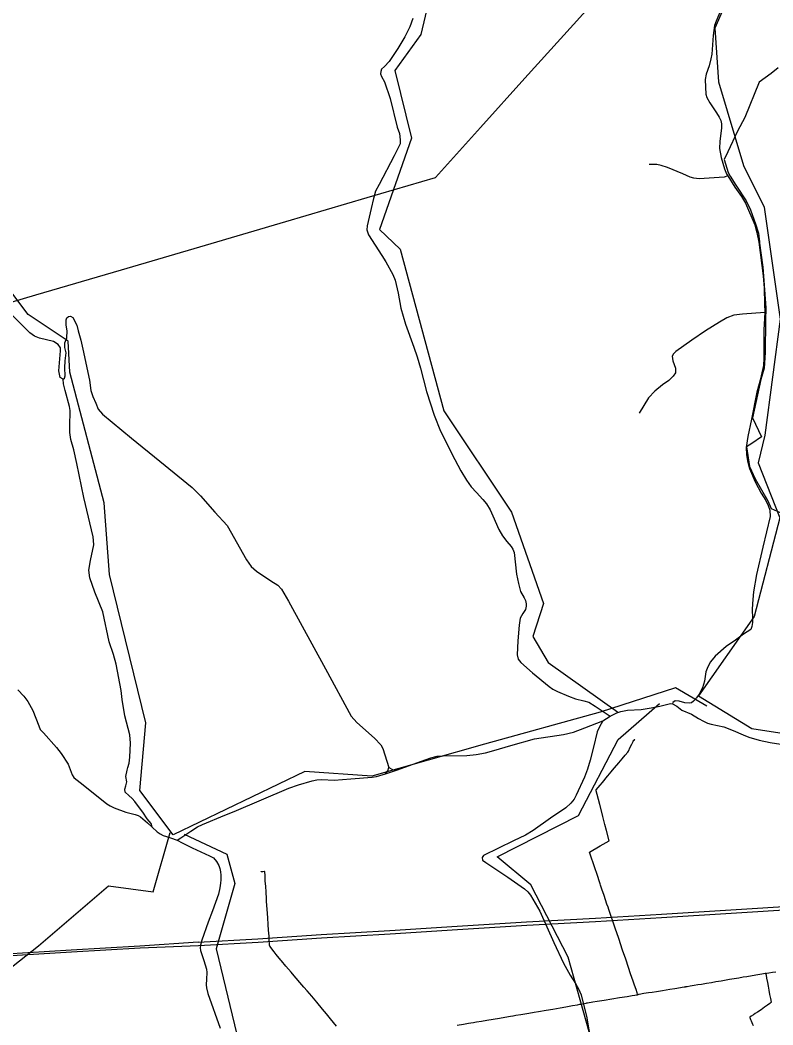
# Model space of a CAD drawing. Extents: x -789162 to -606354, y -1062736 to -945481.
# Drawn here: x -692129 to -688746, y -994659 to -990141 of the extents above; entities that cross this region are included whole.
import ezdxf

# ---------------------------------------------------------------- set-up
doc = ezdxf.new("R2010")
doc.units = 0
for name, color, linetype in [('_SIRSI VZTAHY_CYKLOTRASY MISTNI S', 7, 'Continuous'), ('_SIRSI VZTAHY_ELEKTRICKE VEDENI VN 110 kV S', 7, 'Continuous'), ('_SIRSI VZTAHY_ELEKTRICKE VEDENI VN 220 kV S', 7, 'Continuous'), ('_SIRSI VZTAHY_ELEKTRICKE VEDENI VN 400 kV S', 7, 'Continuous'), ('_SIRSI VZTAHY_OP vodnich zdroju II stupne', 7, 'Continuous'), ('_SIRSI VZTAHY_SILNICE II TRIDY_STAV', 7, 'Continuous'), ('_SIRSI VZTAHY_SILNICE III TRIDY_STAV', 7, 'Continuous'), ('_SIRSI VZTAHY_VTL PLYNOVOD', 7, 'Continuous')]:
    doc.layers.add(name, color=color, linetype=linetype)

msp = doc.modelspace()

# ---------------------------------------------------------------- linework, layer by layer
at = {"layer": '_SIRSI VZTAHY_CYKLOTRASY MISTNI S'}
for points in [[(-688556.1, -989836.5), (-688904.9, -989942.6), (-689006.9, -990177.5), (-688990.4, -990418.2), (-688877.5, -990794.6), (-688784.4, -990982.2), (-688712.6, -991485.2), (-688781.8, -992007.3), (-688812.6, -992131.8), (-688714.4, -992378.9), (-688830.5, -992822.1), (-689079.5, -993178.6), (-688841.2, -993325.5), (-688500.5, -993378.6), (-688063.6, -993516.3), (-687698.6, -993702), (-687435.2, -993863.7)], [(-690328.7, -989935.1), (-690294.5, -990065.6), (-690328.7, -990205.9), (-690445, -990366.7), (-690369.7, -990671.3), (-690513.4, -991081.9), (-690421, -991170.9), (-690224.4, -991898), (-689920, -992353.2), (-689776.4, -992763.8), (-689824.3, -992912.7), (-689755.9, -993029), (-689444.7, -993251.4)], [(-689043.4, -993225.5), (-689183.6, -993143.4), (-689522.1, -993252.9), (-690041.9, -993396.6), (-690549, -993540.6), (-690849, -993519.8), (-691440.6, -993803.8), (-691591.1, -993605.3), (-691563.7, -993300.8), (-691727.9, -992633.5), (-691751.8, -992311.8), (-691905.7, -991723.3), (-691912.5, -991584.5), (-692092.1, -991464.7), (-692451.1, -990991.6)], [(-693521, -991339.4), (-693709.1, -991589.2), (-693622.8, -991870.7), (-693431.2, -992595.3), (-693299.6, -992852.8), (-693173.9, -992906.7), (-692940.5, -993266), (-693036.3, -993691.1), (-692956.5, -993708), (-692826.6, -993728.6), (-692556.4, -994091.3), (-692449.4, -994312.4), (-692217.1, -994438), (-692046.9, -994303.5), (-691732.3, -994033.1), (-691530.5, -994060.5), (-691455.3, -993793.6)], [(-691391.6, -993801.1), (-691200.1, -993890.9), (-691164.2, -994022.6), (-691248, -994316.1), (-691134.3, -994789.2), (-690960.7, -995202.4), (-690809.2, -995089), (-690488.5, -995126.2), (-690191.2, -994977.4), (-690051.8, -995023.9), (-689531.3, -994833.2), (-689666.1, -994354.3), (-689833.4, -994028.8), (-689985.2, -993902.9), (-689620.2, -993717.2), (-689440.6, -993375.9), (-689255.1, -993214.2)]]:
    msp.add_lwpolyline(points, dxfattribs=at)
at = {"layer": '_SIRSI VZTAHY_ELEKTRICKE VEDENI VN 110 kV S'}
for points in [[(-691328.6, -994287.5), (-691060.1, -994272.1), (-690775.8, -994252.4), (-690466.8, -994234.3), (-690164.9, -994214.5), (-689852.6, -994195.3), (-689543.6, -994178.3), (-689246.9, -994160.9), (-688935, -994141.8), (-688624.4, -994122.5), (-688334, -994104.2), (-688038, -994088), (-687728.8, -994069.1), (-687451.1, -994051.8)], [(-691327.7, -994302.5), (-691059.2, -994287.1), (-690774.9, -994267.4), (-690465.9, -994249.3), (-690164, -994229.5), (-689851.6, -994210.2), (-689542.7, -994193.3), (-689246, -994175.9), (-688934.1, -994156.8), (-688623.6, -994137.5), (-688333.1, -994119.1), (-688037.1, -994103), (-687727.9, -994084), (-687444.6, -994066.3)], [(-691328.6, -994287.5), (-691590.2, -994304.5), (-691899.2, -994322.6), (-692191.5, -994340.6)], [(-692191, -994348.6), (-691898.2, -994330.7), (-691589.7, -994312.3), (-691327.7, -994302.5)]]:
    msp.add_lwpolyline(points, dxfattribs=at)
at = {"layer": '_SIRSI VZTAHY_ELEKTRICKE VEDENI VN 220 kV S'}
msp.add_lwpolyline([(-692378.1, -991470.8), (-692058, -991376.6), (-691673.2, -991263.2), (-691295.9, -991152.2), (-690934.4, -991045.8), (-690570, -990938.6), (-690261.7, -990848), (-690060, -990623.9), (-689860.5, -990402.5), (-689642, -990159.9), (-689463.5, -989961.8), (-689253.7, -989728.9), (-689074, -989529.5), (-688851, -989285.2), (-688337.6, -988715.1), (-688072.3, -988417.2), (-687840.3, -988159.7), (-687642.6, -987940.2), (-687479.4, -987759), (-687300.5, -987560.5), (-687032.7, -987263.2), (-686751.1, -986950.6)], dxfattribs=at)
at = {"layer": '_SIRSI VZTAHY_ELEKTRICKE VEDENI VN 400 kV S'}
msp.add_lwpolyline([(-692378.1, -991470.8), (-692058, -991376.6), (-691673.2, -991263.2), (-691295.9, -991152.2), (-690934.4, -991045.8), (-690570, -990938.6), (-690261.7, -990848), (-690060, -990623.9), (-689860.5, -990402.5), (-689642, -990159.9), (-689463.5, -989961.8), (-689253.7, -989728.9), (-689074, -989529.5), (-688851, -989285.2), (-688337.6, -988715.1), (-688072.3, -988417.2), (-687840.3, -988159.7), (-687642.6, -987940.2), (-687479.4, -987759), (-687300.5, -987560.5), (-687032.7, -987263.2), (-686751.1, -986950.6)], dxfattribs=at)
at = {"layer": '_SIRSI VZTAHY_OP vodnich zdroju II stupne'}
msp.add_lwpolyline([(-688721.7, -990354.7), (-688753.3, -990380.3), (-688807.4, -990419.3), (-688872, -990578.6), (-688905, -990640.2), (-688948.6, -990733.3), (-688965.1, -990767.9), (-688947.1, -990826.5), (-688938.1, -990842.8), (-688913, -990883.7), (-688866.4, -990953.3), (-688846.2, -990994.4), (-688824.6, -991056.3), (-688810.7, -991098.8), (-688806.5, -991138.5), (-688805.8, -991143.8), (-688790.4, -991251.8), (-688777, -991434.3), (-688778.4, -991492.2), (-688780.4, -991636), (-688784.6, -991705.6), (-688800.4, -991756.9), (-688837.4, -991928.4), (-688796.8, -992014), (-688840.4, -992044.1), (-688864.6, -992059.8), (-688851.1, -992148.4), (-688825.5, -992204), (-688768.4, -992301.7), (-688753.4, -992336.2), (-688712.8, -992354.3)], dxfattribs=at)
at = {"layer": '_SIRSI VZTAHY_SILNICE II TRIDY_STAV'}
for points in [[(-692139.4, -993152.8), (-692111.8, -993181.1), (-692094.9, -993204.4), (-692071.1, -993245.2), (-692045.5, -993314), (-692038.3, -993330.4), (-692024.6, -993345.6), (-691965.3, -993411.4), (-691944.4, -993438.2), (-691912.7, -993485.7), (-691894.4, -993534.3), (-691887.7, -993546.3), (-691879.3, -993554.2), (-691853.6, -993574), (-691739, -993664.8), (-691724.5, -993674.3), (-691707, -993682.8), (-691653.6, -993701.8), (-691612.2, -993713.4), (-691598, -993717.7), (-691587.8, -993722.6), (-691557.2, -993750.6), (-691535.8, -993769.5)], [(-691535.8, -993769.5), (-691512.3, -993790.2), (-691500.1, -993799.7), (-691485.6, -993807.9), (-691471.3, -993812.4), (-691453.8, -993816.9), (-691423.8, -993828.5)], [(-691423.8, -993828.5), (-691400.1, -993839.9), (-691355.9, -993862.2), (-691277.3, -993898.2), (-691260.4, -993907.9), (-691246.6, -993923.8), (-691236.1, -993942.6), (-691231.2, -993956.2), (-691228.4, -993970.9), (-691226.5, -993985.7), (-691226.8, -994006.6), (-691228.1, -994022), (-691230.8, -994041.8), (-691237.4, -994071), (-691264.8, -994145.4), (-691283.2, -994196.5), (-691312.2, -994278.4), (-691318.5, -994300.5), (-691319.4, -994312), (-691317.6, -994324.5), (-691303.4, -994369.4), (-691291.1, -994408.2), (-691289.6, -994423), (-691291.9, -994453.6), (-691293.2, -994477.9), (-691291.7, -994492.6), (-691285.6, -994517.2), (-691230.1, -994673.1)]]:
    msp.add_lwpolyline(points, dxfattribs=at)
at = {"layer": '_SIRSI VZTAHY_SILNICE III TRIDY_STAV'}
for points in [[(-688968.7, -990071.1), (-689001, -990145.9), (-689007.8, -990165.4), (-689013.7, -990210.3), (-689020.5, -990293.4), (-689024.3, -990315.2), (-689032, -990346.5), (-689045, -990384.1), (-689050.1, -990407.4), (-689049.1, -990442.7), (-689047.3, -990473.7), (-689042.6, -990488.2), (-689029.2, -990513.5), (-688998.9, -990557.5), (-688987.2, -990577.5), (-688980.5, -990591.5), (-688976.4, -990607.7), (-688976.7, -990627), (-688984, -990685.1), (-688985.3, -990718.1), (-688978.6, -990758.4), (-688963, -990809.3), (-688953.9, -990832.6), (-688949.1, -990840.3)], [(-690364.4, -990133.9), (-690378.1, -990170.9), (-690400.1, -990215.4), (-690431.6, -990267.8), (-690470.3, -990326.3), (-690490.8, -990348.7), (-690504.4, -990362.1), (-690508.4, -990371.3), (-690508.7, -990382.8), (-690505.2, -990394.5), (-690491.9, -990418.3), (-690485.8, -990436.2), (-690471.6, -990475.1), (-690466.6, -990493.8), (-690433.8, -990621.8), (-690424.6, -990650.7), (-690420.5, -990678.4), (-690421.7, -990697.1), (-690448.3, -990751.5), (-690515.9, -990879.4), (-690531.6, -990910.5), (-690541.4, -990943), (-690552, -990987.5), (-690569.7, -991066.3), (-690571.2, -991084), (-690563.1, -991106.1), (-690503.5, -991198.9), (-690485.9, -991228.3), (-690454.1, -991284.3), (-690443.6, -991310.5), (-690430.1, -991369.1), (-690417.8, -991435.3), (-690396.8, -991507.3), (-690359.4, -991610.9), (-690344.2, -991654.8), (-690330.3, -991705.2), (-690302.3, -991810.7), (-690268.4, -991917.2), (-690239.7, -991988.6), (-690175, -992117), (-690148.7, -992167), (-690122.4, -992209.9), (-690101.7, -992239.8), (-690078.5, -992265.2), (-690048.7, -992296.9), (-690033.3, -992316), (-690016.9, -992342.7), (-690004.5, -992369.4), (-689977.4, -992431.3), (-689961.2, -992460.1), (-689942, -992485.9), (-689921.7, -992507.2), (-689914.1, -992519.2), (-689909, -992534.5), (-689897.8, -992632.5), (-689888.9, -992674.1), (-689879.9, -992710.2), (-689864.2, -992739), (-689858, -992751.1), (-689854, -992765.3), (-689854.3, -992776.4), (-689857.9, -992790.4), (-689870.3, -992808.8), (-689881.4, -992830.5), (-689886.5, -992860.7), (-689892, -992931.6), (-689895.4, -992994.2), (-689890.4, -993014.7), (-689879.4, -993029.1), (-689826.7, -993076.1), (-689752, -993137.3), (-689734.4, -993149.5), (-689713.4, -993159.9), (-689663.9, -993180.6), (-689633.7, -993193.3), (-689595, -993200.9), (-689573.1, -993207.5), (-689543.9, -993225.4), (-689503.8, -993253.3), (-689477.5, -993270.8)], [(-688949.1, -990840.3), (-688965.3, -990847.4), (-689077.2, -990854.5), (-689101, -990852.2), (-689117.3, -990847), (-689150.6, -990832.3), (-689220, -990803.7), (-689248.2, -990793.8), (-689267.7, -990789.8), (-689301.5, -990789.3)], [(-688949.1, -990840.3), (-688916.4, -990892.5), (-688887.5, -990934.1), (-688869.1, -990963.6), (-688827, -991061.1), (-688818.5, -991096.4), (-688809, -991139.5), (-688789.1, -991291.1), (-688785.2, -991345.8), (-688783, -991416), (-688782.8, -991455.1)], [(-691935.1, -991755.8), (-691948.3, -991747.7), (-691955.4, -991717.3), (-691947.4, -991628.6), (-691947.9, -991614.6), (-691957.6, -991599.3), (-691979.2, -991586.6), (-692010.7, -991578.1), (-692041.8, -991570.9), (-692064.1, -991561.3), (-692085.9, -991546.6), (-692161.1, -991469.9)], [(-691935.1, -991755.8), (-691930.1, -991750.1), (-691927, -991740.7), (-691928.7, -991704.4), (-691926.3, -991672.7), (-691922.5, -991636.8), (-691927.7, -991612.6), (-691927.4, -991591.3), (-691918.3, -991568.9), (-691917.6, -991538.1), (-691921.9, -991513.1), (-691922.2, -991488.1), (-691919.1, -991479), (-691910.8, -991473.3), (-691902.9, -991472), (-691891.8, -991478.1), (-691874.6, -991512.9), (-691867.4, -991538.2), (-691856.1, -991580.4), (-691847.8, -991619.8), (-691817.7, -991760.1), (-691810.6, -991805.6), (-691802, -991833.6), (-691789.4, -991863.9), (-691778.2, -991890.6), (-691758.2, -991912.2), (-691628.3, -992020.3), (-691500.9, -992123.8), (-691355.7, -992242.7), (-691318.1, -992279.7), (-691254.2, -992352.7), (-691199.1, -992413.7), (-691111.2, -992567.6), (-691090.7, -992597.2), (-691066, -992618.5), (-691002.2, -992661.7), (-690970.4, -992682), (-690954.8, -992699.1), (-690923.1, -992754.1), (-690756.7, -993057.9), (-690640.5, -993270.6), (-690615.8, -993299.8), (-690536.7, -993370.1), (-690508.4, -993400.2), (-690498.3, -993415.7), (-690471.7, -993501.1)], [(-688782.8, -991455.1), (-688883, -991463.3), (-688921.4, -991467.8), (-688952.9, -991479.5), (-688986.2, -991498.8), (-689049.4, -991537.3), (-689110.7, -991579.2), (-689181.9, -991630.4), (-689192.3, -991641.1), (-689198.6, -991652.6), (-689195.1, -991672.2), (-689183.4, -991706.2), (-689184, -991727.3), (-689194.5, -991741.5), (-689213.8, -991760.7), (-689241.8, -991781.5), (-689277, -991808.7), (-689304.8, -991839.5), (-689347.5, -991908.4)], [(-688782.8, -991455.1), (-688786.8, -991533.5), (-688786.2, -991661.4), (-688788.3, -991694.5), (-688803.7, -991760), (-688818.1, -991813.2), (-688841.7, -991935.4), (-688858.2, -992013.7), (-688866.4, -992063.2), (-688864.2, -992095.6), (-688859.5, -992122.8), (-688851, -992156.7), (-688826.2, -992217.5), (-688797.9, -992267.9), (-688777.8, -992300.9), (-688766.5, -992323.1), (-688759.3, -992344.4), (-688758.7, -992372.4), (-688790.9, -992511.1), (-688819.9, -992632.9), (-688833.5, -992711.1), (-688837.7, -992763.3), (-688838.9, -992792.1), (-688838.2, -992828.2), (-688836.9, -992848.7), (-688839.9, -992867.4), (-688845.4, -992880.2), (-688877.3, -992902.6), (-688914.1, -992928.4), (-688955.1, -992956.8), (-689005.6, -993001), (-689026.4, -993027), (-689038.6, -993048.9), (-689046.9, -993071.8), (-689053.4, -993113.5), (-689061.7, -993142.9), (-689076.9, -993172.1), (-689088.5, -993188.3), (-689102.7, -993203.5), (-689111.9, -993210.8), (-689120.8, -993212.8), (-689140.9, -993209.9), (-689167.2, -993202.6), (-689184.3, -993201.3), (-689195.4, -993209), (-689196.6, -993214.8)], [(-691535.8, -993769.5), (-691539.4, -993753.6), (-691558.5, -993732.2), (-691578, -993702.1), (-691597.3, -993676.7), (-691613.8, -993654.2), (-691625.6, -993640.2), (-691640.5, -993627.5), (-691656.7, -993612.4), (-691658.7, -993598.2), (-691654.2, -993583.4), (-691650.1, -993565.7), (-691653.2, -993542.4), (-691647.6, -993513.3), (-691645.2, -993501.6), (-691639.4, -993481.8), (-691636.4, -993454.4), (-691632.8, -993392.5), (-691636.6, -993353.8), (-691658.6, -993268.4), (-691669.7, -993195.1), (-691675.4, -993154.9), (-691697.5, -993037.2), (-691710, -992993.5), (-691729.4, -992935.7), (-691757.8, -992802.1), (-691793.2, -992713.4), (-691815.1, -992648.2), (-691820.1, -992614.4), (-691812.6, -992570.6), (-691797.6, -992499.7), (-691798.6, -992480.4), (-691800, -992464.4), (-691807.6, -992433.2), (-691842.1, -992286.7), (-691874.5, -992134.3), (-691887.8, -992073.3), (-691901.5, -992026.6), (-691905.6, -991995.6), (-691905.9, -991948.9), (-691903.4, -991915.5), (-691904, -991896.5), (-691906.6, -991878.8), (-691926.1, -991806.9), (-691933.7, -991776.2), (-691935.1, -991755.8)], [(-689477.5, -993270.8), (-689447.4, -993255.7), (-689429, -993249.1), (-689399.5, -993243.3), (-689337.3, -993240.2), (-689292.5, -993233.5), (-689254.4, -993224.9), (-689206.1, -993213.8), (-689196.6, -993214.8)], [(-689196.6, -993214.8), (-689178.1, -993225.2), (-689154.9, -993242.9), (-689111.5, -993262.1), (-689080.1, -993281.4), (-689058.2, -993293.8), (-689040.1, -993302.1), (-689023, -993306.2), (-688966.5, -993318.4), (-688924.1, -993334.3), (-688879.8, -993354.1), (-688853.6, -993364.4), (-688807.7, -993378.9), (-688758.1, -993389.2), (-688643.2, -993407.2)], [(-690437.3, -993514), (-690324.4, -993472.2), (-690282.8, -993458), (-690254.9, -993451), (-690228.4, -993449.4), (-690121.2, -993446.9), (-690079.6, -993443.4), (-690038, -993434.8), (-689999.8, -993424.4), (-689923.4, -993402.4), (-689817.3, -993372.9), (-689686.5, -993352.9), (-689641.8, -993341.9), (-689591.4, -993322.4), (-689510.7, -993291.2)], [(-689510.7, -993291.2), (-689525.3, -993317.9), (-689534.9, -993340.9), (-689551.5, -993410.7), (-689566.8, -993467.8), (-689579.2, -993508.7), (-689593.1, -993545.3), (-689630.7, -993626), (-689639.6, -993643.7), (-689653.2, -993661.9), (-689676.7, -993682.4), (-689745.6, -993729.6), (-689823.2, -993784.7), (-689858, -993805.3), (-689911.3, -993831.6), (-690045.7, -993896.4), (-690051.7, -993905.7), (-690050.4, -993917.4), (-690036.1, -993928.5), (-689937.7, -993994.8), (-689861.8, -994046.6), (-689847.2, -994059.9), (-689834.5, -994075.1), (-689793.1, -994147.4), (-689730.1, -994288.2), (-689687.3, -994380.5), (-689656.4, -994435.5), (-689632.8, -994472), (-689620.2, -994497.1), (-689608.2, -994523.5), (-689601.4, -994549.7), (-689583.1, -994620.2), (-689563.1, -994742.2)], [(-689510.7, -993291.2), (-689477.5, -993270.8)], [(-690487.4, -993530.1), (-690475.8, -993516.4), (-690471.7, -993501.1)], [(-690487.4, -993530.1), (-690437.3, -993514)], [(-690471.7, -993501.1), (-690455.9, -993509.8), (-690437.3, -993514)], [(-691423.8, -993828.5), (-691406.2, -993817.2), (-691361.7, -993787.2), (-691331.2, -993768.2), (-691308.6, -993757.1), (-691208.3, -993715.5), (-691167.2, -993698.5), (-690921.6, -993594.5), (-690878.4, -993578.9), (-690817.1, -993561.2), (-690795.6, -993557), (-690772.4, -993555.8), (-690717.4, -993557.8), (-690642.2, -993552.4), (-690547, -993545.6), (-690527.4, -993541.5), (-690487.4, -993530.1)]]:
    msp.add_lwpolyline(points, dxfattribs=at)
at = {"layer": '_SIRSI VZTAHY_VTL PLYNOVOD'}
for points in [[(-689353.6, -994522.5), (-689353.6, -994522.3), (-689354, -994521.2), (-689356, -994514.8), (-689360.8, -994500.3), (-689367.2, -994480.5), (-689373.7, -994461.8), (-689385.1, -994428.6), (-689394.5, -994400.1), (-689407.1, -994362.6), (-689421.1, -994322.6), (-689438.7, -994270.1), (-689454.3, -994224), (-689482.8, -994139.8), (-689486.5, -994129.5), (-689491.5, -994115.4), (-689504.8, -994076.4), (-689514.1, -994048.7), (-689520.2, -994030.4), (-689522.8, -994023.8), (-689537.7, -993978.5), (-689545.2, -993956.8), (-689570.5, -993882.6), (-689522.2, -993854.1), (-689482, -993830.8), (-689494, -993784.5), (-689500.9, -993758), (-689509.8, -993721.8), (-689511.9, -993714.8), (-689524, -993667.3), (-689535, -993623.2), (-689539.6, -993605.8), (-689540, -993601.7), (-689522.4, -993580.1), (-689512.2, -993568.3), (-689488.7, -993540.2), (-689478.4, -993528.1), (-689473.7, -993522.7), (-689457.1, -993502.4), (-689438.3, -993480.6), (-689423.1, -993462.9), (-689409.2, -993446), (-689397.3, -993431.8), (-689395.4, -993428.4), (-689393.5, -993424.4), (-689388.6, -993413.7), (-689379.7, -993395.8), (-689376.9, -993390.2), (-689374.2, -993384.4), (-689372.4, -993380.6), (-689371.6, -993378.8), (-689370.5, -993379.1), (-689370.4, -993379.1)], [(-689370, -993379.2), (-689369.9, -993379), (-689370.1, -993378.9), (-689370.2, -993378.9), (-689370.3, -993378.9), (-689370.4, -993379.1)], [(-689370.4, -993379.1), (-689370.2, -993379.2), (-689370.1, -993379.2), (-689370, -993379.2)], [(-689368.9, -993375.2), (-689367, -993375.9), (-689367.5, -993377), (-689367.5, -993377.1), (-689368.6, -993379.6), (-689369.9, -993379.3), (-689370, -993379.2)], [(-691041.7, -993970.4), (-691042.7, -993970.5), (-691042.8, -993970.5), (-691042.9, -993970.5), (-691045.6, -993970.7), (-691045.7, -993969.2), (-691045.7, -993968.9)], [(-691041.1, -993970.3), (-691041.1, -993970.1), (-691041.3, -993970.2), (-691041.5, -993970.2), (-691041.7, -993970.2), (-691041.7, -993970.4)], [(-691041.7, -993970.4), (-691041.4, -993970.4), (-691041.1, -993970.3)], [(-690706.4, -994663.9), (-690733.6, -994631.3), (-690752, -994609.4), (-690770.6, -994587.4), (-690795.9, -994556), (-690818.3, -994529.9), (-690838.3, -994506.3), (-690853.9, -994488.7), (-690872.1, -994468.1), (-690888.6, -994448.9), (-690888.7, -994448.8), (-690889.5, -994447.8), (-690910.7, -994422.4), (-690934.2, -994395.1), (-690954.8, -994370.4), (-690954.8, -994370.4), (-690957.6, -994367), (-690978.2, -994342.6), (-690987.9, -994329.9), (-691007.3, -994305.5), (-691008, -994300.5), (-691009.7, -994273.9), (-691009.7, -994273.6), (-691010.4, -994260.1), (-691012.6, -994233.4), (-691014.2, -994207.2), (-691016.3, -994176.8), (-691019.3, -994139.1), (-691019.3, -994139.1), (-691019.4, -994138.2), (-691021.5, -994103.9), (-691022.3, -994091), (-691023.5, -994061.9), (-691025.2, -994035.7), (-691027, -994012.4), (-691027.9, -993987.9), (-691028.9, -993969.4), (-691031.2, -993969.2), (-691038, -993970.1), (-691039.5, -993970.2), (-691040.8, -993970.3), (-691041.1, -993970.3)], [(-688777.9, -994427.6), (-688772.6, -994426.6), (-688763.9, -994424.9), (-688747.8, -994422.4), (-688731.9, -994419.5)], [(-688777.9, -994427.6), (-688780.8, -994428.2), (-688788.4, -994429.5), (-688795.5, -994430.8), (-688814, -994433.6), (-688838.3, -994438), (-688862.3, -994442.3), (-688879.2, -994444.9), (-688899.6, -994448.3), (-688919.7, -994451.8), (-688940.7, -994455.2), (-688978.7, -994461.5), (-689002, -994465.3), (-689022, -994468.9), (-689044.7, -994472.7), (-689066.8, -994476.5), (-689083.2, -994479.2), (-689099, -994481.8), (-689117.6, -994484.9), (-689131.1, -994487.2), (-689138.1, -994488.3), (-689138.2, -994488.4), (-689144, -994489.3), (-689186.8, -994495.9), (-689209.3, -994500), (-689241.8, -994505.4), (-689269.5, -994509.6), (-689288.4, -994512.4), (-689305.5, -994515.1), (-689325.2, -994518.2), (-689346.8, -994522.1), (-689350.2, -994522.5), (-689352.7, -994522.9), (-689353.5, -994523)], [(-688777.8, -994429.1), (-688777.7, -994429.3), (-688777.5, -994430.7), (-688776.6, -994435.8), (-688774.1, -994448.7), (-688770.7, -994467.5), (-688767.6, -994485), (-688764.5, -994502.2), (-688760.4, -994522.1), (-688757.1, -994539.4), (-688755.5, -994547.5), (-688753.4, -994558), (-688754.5, -994558.8), (-688759.2, -994562.4), (-688769.4, -994569.8), (-688783, -994579.7), (-688799, -994590.5), (-688815.6, -994601.6), (-688825.2, -994607.9), (-688833.6, -994613.3), (-688843.5, -994619.6), (-688849.8, -994623.7), (-688849.2, -994626.1), (-688846.2, -994633.9), (-688843.5, -994640.6), (-688840.7, -994647.4), (-688836.9, -994655.9), (-688836.4, -994657), (-688836.3, -994657), (-688834.2, -994661.7)], [(-688777.9, -994427.6), (-688777.9, -994427.6), (-688778, -994427.9), (-688777.9, -994428.3)], [(-688777.9, -994428.3), (-688777.4, -994428.2), (-688777.3, -994428.6), (-688777.3, -994428.9), (-688777.3, -994428.9), (-688777.3, -994429), (-688777.8, -994429.1)], [(-688777.9, -994428.3), (-688777.8, -994428.7), (-688777.8, -994429.1)], [(-690164.5, -994659.8), (-690136.1, -994655.2), (-690113.3, -994651.2), (-690103.3, -994649.5), (-690090.8, -994648), (-690084.8, -994646.7), (-690077.8, -994645.7), (-690055.6, -994641.6), (-690031.6, -994637.4), (-690003.3, -994633), (-689975.2, -994628.2), (-689951.2, -994624.2), (-689924.9, -994619.9), (-689914.3, -994617.9), (-689913.1, -994617.7), (-689901.4, -994615.4), (-689879.4, -994612), (-689843.4, -994606.1), (-689818.9, -994601.9), (-689799.5, -994598.4), (-689764.4, -994592.7), (-689735.1, -994587.6), (-689701.5, -994581.7), (-689676.3, -994577.1), (-689647, -994572.1), (-689624.2, -994567.9), (-689613.9, -994565.8), (-689610.9, -994565.1), (-689610.8, -994565.1), (-689593.1, -994562.1), (-689592.2, -994562), (-689585.3, -994560.6), (-689581.8, -994560.2), (-689578.5, -994559.8), (-689554.5, -994555.7), (-689535.6, -994552.7), (-689503.8, -994547.3), (-689470.1, -994541.9), (-689435.9, -994536.1), (-689401, -994530.5), (-689378.1, -994526.9), (-689366.7, -994525.1), (-689358.2, -994523.9), (-689353.8, -994523.1)], [(-689353.6, -994522.5), (-689353.9, -994522.6), (-689353.9, -994522.8), (-689353.8, -994523.1)], [(-689353.5, -994523), (-689353.6, -994523), (-689353.8, -994523.1)], [(-689353.6, -994522.5), (-689353.6, -994522.7), (-689353.5, -994522.8), (-689353.5, -994523)]]:
    msp.add_lwpolyline(points, dxfattribs=at)

doc.saveas('drawing.dxf')
